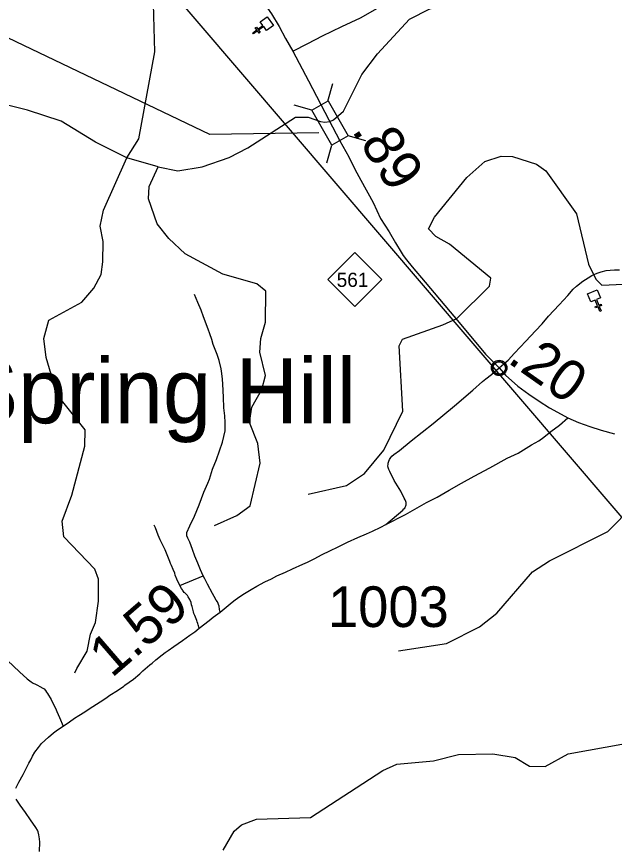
# Model space of a CAD drawing. Extents: x 2290615 to 2522933, y 819489 to 1012715.
# Drawn here: x 2456291 to 2463652, y 891965 to 902206 of the extents above; entities that cross this region are included whole.
import ezdxf

# ---------------------------------------------------------------- set-up
doc = ezdxf.new("R2010")
doc.units = 0
for name, color, linetype in [('Exist Civil Demographics City Label', 7, 'Continuous'), ('Exist Civil Demographics Community CELL', 7, 'Continuous'), ('Exist Cultural Church CELL', 7, 'Continuous'), ('Exist Hydrographic Creek Single Shore', 7, 'Continuous'), ('Exist Hydrographic Misc Water Feature', 7, 'Continuous'), ('Exist Road Non-System Type 51', 7, 'Continuous'), ('Exist Road Primary NC Attributed', 7, 'Continuous'), ('Exist Road Primary NC Mileage Hundredths English Label', 7, 'Continuous'), ('Exist Road Primary NC Shield CELL', 7, 'Continuous'), ('Exist Road Primary NC Shield Number Label', 7, 'Continuous'), ('Exist Road Primary NC Structure Standard Bridge CELL', 7, 'Continuous'), ('Exist Road Primary NC Structure Standard Bridge Number Label', 7, 'Continuous'), ('Exist Road Secondary Mileage Hundredths English Label', 7, 'Continuous'), ('Exist Road Secondary Type 51 Attributed', 7, 'Continuous'), ('Exist Road Secondary Type 51 Number Label', 7, 'Continuous'), ('Exist Utilities Electrical Transmission Line', 7, 'Continuous')]:
    doc.layers.add(name, color=color, linetype=linetype)

msp = doc.modelspace()

# ---------------------------------------------------------------- linework, layer by layer
at = {"layer": 'Exist Civil Demographics Community CELL'}
msp.add_lwpolyline([(2462156, 897893), (2462157, 897898), (2462159, 897905), (2462161, 897912), (2462164, 897918), (2462168, 897923), (2462171, 897929), (2462175, 897933), (2462180, 897938), (2462186, 897942), (2462191, 897946), (2462196, 897949), (2462201, 897951), (2462206, 897953), (2462212, 897955), (2462216, 897956), (2462221, 897957), (2462225, 897958), (2462232, 897958), (2462236, 897958), (2462242, 897958), (2462247, 897957), (2462252, 897956), (2462257, 897955), (2462262, 897953), (2462268, 897950), (2462275, 897946), (2462280, 897943), (2462285, 897939), (2462288, 897936), (2462292, 897931), (2462296, 897926), (2462299, 897922), (2462302, 897917), (2462305, 897912), (2462307, 897907), (2462308, 897902), (2462310, 897897), (2462311, 897891), (2462311, 897886), (2462312, 897880), (2462312, 897875), (2462311, 897869), (2462310, 897863), (2462308, 897857), (2462307, 897851), (2462304, 897846), (2462301, 897840), (2462298, 897835), (2462294, 897830), (2462290, 897826), (2462285, 897821), (2462280, 897816), (2462275, 897813), (2462270, 897811), (2462264, 897807), (2462257, 897805), (2462251, 897803), (2462244, 897802), (2462240, 897801), (2462235, 897801), (2462229, 897801), (2462225, 897802), (2462220, 897802), (2462214, 897804), (2462209, 897805), (2462204, 897807), (2462199, 897809), (2462195, 897811), (2462189, 897815), (2462183, 897819), (2462178, 897824), (2462174, 897829), (2462170, 897833), (2462167, 897837), (2462163, 897844), (2462162, 897847), (2462160, 897851), (2462157, 897860), (2462156, 897867), (2462155, 897872), (2462155, 897878), (2462155, 897883), (2462155, 897889)], close=True, dxfattribs=at)
for radius in [94.3, 76.7]:
    msp.add_circle((2462233, 897880), radius, dxfattribs=at)
at = {"layer": 'Exist Cultural Church CELL'}
for points in [[(2459366, 902037), (2459333, 902083), (2459271, 902039), (2459290, 902013), (2459277, 902003), (2459258, 902030), (2459209, 901995), (2459200, 902008), (2459249, 902043), (2459230, 902069), (2459243, 902078), (2459262, 902052), (2459324, 902096), (2459291, 902143), (2459378, 902205), (2459453, 902098)], [(2463482, 898745), (2463430, 898722), (2463459, 898652), (2463489, 898665), (2463495, 898650), (2463466, 898638), (2463489, 898582), (2463474, 898576), (2463451, 898631), (2463421, 898619), (2463415, 898634), (2463445, 898646), (2463415, 898716), (2463362, 898694), (2463321, 898792), (2463441, 898843)]]:
    msp.add_lwpolyline(points, close=True, dxfattribs=at)
at = {"layer": 'Exist Hydrographic Creek Single Shore'}
msp.add_line((2458033, 900355), (2457648, 900467), dxfattribs=at)
for points in [[(2458033, 900355), (2458276, 900309), (2458575, 900358), (2458907, 900470), (2459138, 900591), (2459724, 900966), (2459882, 900969), (2460033, 900913), (2460085, 900906), (2460149, 900913), (2460194, 900936), (2460314, 901043), (2460540, 901495), (2460736, 901749), (2461130, 902173), (2461378, 902301), (2461643, 902371), (2461893, 902384)], [(2457648, 900467), (2457262, 900662), (2456841, 900920), (2456423, 901054), (2456130, 901128)]]:
    msp.add_lwpolyline(points, dxfattribs=at)
at = {"layer": 'Exist Hydrographic Misc Water Feature'}
for points in [[(2457648, 900467), (2457795, 900703), (2457994, 901772), (2457977, 902362), (2457842, 902977), (2457618, 904508), (2457427, 904979), (2457325, 905136), (2457105, 905324), (2456601, 905592), (2456508, 905674), (2456429, 905946)], [(2457007, 894125), (2457031, 894181), (2457161, 894394), (2457199, 894602), (2457264, 894746), (2457301, 895010), (2457297, 895279), (2457253, 895402), (2456872, 895803), (2456852, 895996), (2456972, 896313), (2457129, 896917), (2457135, 897118), (2456829, 897505), (2456768, 897621), (2456654, 898011), (2456625, 898242), (2456688, 898468), (2457093, 898692), (2457240, 898862), (2457330, 899030), (2457352, 899188), (2457356, 899438), (2457320, 899627), (2457359, 899822), (2457648, 900467)], [(2459880, 896327), (2460354, 896435), (2460576, 896579), (2460813, 896867), (2461048, 897347), (2461002, 898152), (2461042, 898236), (2461539, 898411), (2461713, 898490), (2462115, 898887), (2462130, 898986), (2461623, 899406), (2461455, 899500), (2461362, 899592), (2461435, 899736), (2461835, 900225), (2462057, 900421), (2462256, 900489), (2462398, 900484), (2462691, 900388), (2462809, 900308), (2463184, 899778), (2463335, 899157), (2463422, 898974), (2463498, 898901), (2463764, 898912)], [(2458728, 895942), (2459001, 896064), (2459166, 896183), (2459291, 896710), (2459262, 896952), (2459158, 897207), (2459189, 897399), (2459310, 897617), (2459357, 897786), (2459286, 898076), (2459300, 898244), (2459355, 898443), (2459358, 898827), (2459248, 898918), (2458829, 899035), (2458367, 899285), (2458164, 899474), (2458020, 899655), (2457915, 899963), (2457921, 900114), (2458033, 900355)], [(2460994, 894396), (2461584, 894489), (2461989, 894693), (2462203, 894863), (2462645, 895370), (2462852, 895506), (2463571, 895867), (2463882, 896182), (2464131, 896294), (2464204, 896405), (2464377, 896498), (2464508, 896657), (2464577, 897067), (2464642, 897178), (2464848, 897305), (2465452, 898124), (2465948, 898890), (2466190, 899418), (2466171, 899559), (2466065, 899893), (2466080, 900057), (2466127, 900194), (2466110, 900216)], [(2458833, 891944), (2458971, 892179), (2459061, 892255), (2459244, 892325), (2459910, 892346), (2460801, 892924), (2460974, 893003), (2461424, 893045), (2461731, 893123), (2462156, 893130), (2462431, 893086), (2462608, 892978), (2462800, 892973), (2463081, 893129), (2463787, 893256)]]:
    msp.add_lwpolyline(points, dxfattribs=at)
at = {"layer": 'Exist Road Non-System Type 51'}
msp.add_line((2458302, 895201), (2458586, 895320), dxfattribs=at)
for points in [[(2458586, 895320), (2458557, 895396), (2458524, 895476), (2458487, 895562), (2458456, 895647), (2458422, 895735), (2458400, 895786), (2458388, 895814), (2458385, 895830), (2458388, 895855), (2458424, 895936), (2458481, 896054), (2458540, 896196), (2458597, 896352), (2458644, 896463), (2458664, 896513), (2458703, 896635), (2458752, 896753), (2458827, 896965), (2458857, 897105), (2458858, 897210), (2458855, 897292), (2458843, 897389), (2458840, 897522), (2458830, 897682), (2458828, 897741), (2458818, 897813), (2458808, 897871), (2458784, 897971), (2458759, 898046), (2458713, 898169), (2458693, 898232), (2458672, 898301), (2458651, 898359), (2458594, 898508), (2458564, 898593), (2458524, 898685), (2458482, 898785)], [(2460837, 895952), (2461045, 896129), (2461060, 896145), (2461070, 896156), (2461077, 896168), (2461085, 896184), (2461086, 896196), (2461088, 896210), (2461087, 896224), (2461084, 896236), (2461074, 896258), (2461063, 896279), (2461021, 896364), (2460939, 896494), (2460885, 896606), (2460874, 896630), (2460867, 896654), (2460864, 896675), (2460865, 896690), (2460866, 896708), (2460873, 896734), (2460882, 896754), (2460899, 896779), (2460913, 896794), (2460936, 896813), (2461005, 896863), (2461150, 896985), (2461422, 897195), (2461685, 897412), (2461908, 897607), (2462026, 897714), (2462070, 897747), (2462139, 897800), (2462233, 897880)], [(2458302, 895201), (2458265, 895280), (2458245, 895331), (2458238, 895355), (2458218, 895400), (2458198, 895447), (2458187, 895471), (2458176, 895497), (2458122, 895641), (2458059, 895766), (2458032, 895821), (2458002, 895912), (2457986, 895945)], [(2458796, 894875), (2458790, 894906), (2458784, 894948), (2458765, 894999), (2458749, 895023), (2458724, 895067), (2458704, 895102), (2458642, 895219), (2458610, 895285), (2458586, 895320)], [(2458539, 894675), (2458526, 894717), (2458521, 894734), (2458516, 894756), (2458509, 894770), (2458501, 894792), (2458492, 894810), (2458485, 894832), (2458474, 894857), (2458469, 894876), (2458452, 894942), (2458446, 894965), (2458439, 894994), (2458425, 895030), (2458404, 895062), (2458394, 895077), (2458388, 895085), (2458384, 895091), (2458380, 895095), (2458370, 895103), (2458362, 895112), (2458356, 895117), (2458346, 895128), (2458337, 895141), (2458333, 895147), (2458323, 895163), (2458302, 895201)], [(2456180, 894279), (2456325, 894140), (2456422, 894054), (2456471, 894014), (2456495, 893998), (2456522, 893986), (2456549, 893973), (2456578, 893960), (2456613, 893939), (2456629, 893928), (2456645, 893911), (2456658, 893888), (2456671, 893872), (2456715, 893798), (2456744, 893736), (2456769, 893693), (2456787, 893650), (2456819, 893578), (2456864, 893470)]]:
    msp.add_lwpolyline(points, dxfattribs=at)
at = {"layer": 'Exist Road Primary NC Attributed'}
for points in [[(2455537, 906872), (2456609, 905994), (2457009, 905666), (2457200, 905516), (2457284, 905448), (2457337, 905403), (2457379, 905358), (2457430, 905292), (2457549, 905116), (2457669, 904927), (2457854, 904646), (2458096, 904284), (2458316, 903944), (2458543, 903580), (2458794, 903212), (2458982, 902932), (2459128, 902711), (2459304, 902427), (2459430, 902239), (2459525, 902083), (2459603, 901937), (2459692, 901782)], [(2459692, 901782), (2459886, 901416), (2460135, 900936)], [(2460135, 900936), (2460269, 900678), (2460382, 900481), (2460457, 900329), (2460528, 900191), (2460680, 899917), (2460773, 899720), (2460877, 899555), (2460958, 899421), (2461027, 899304), (2461050, 899263), (2461093, 899211), (2461162, 899125), (2461321, 898936), (2461739, 898442), (2462064, 898049), (2462233, 897880)], [(2462233, 897880), (2462313, 897793), (2462461, 897655), (2462599, 897558), (2462725, 897470), (2462852, 897391), (2462998, 897310), (2463077, 897266)], [(2463077, 897266), (2463209, 897210), (2463350, 897159), (2463491, 897113), (2463652, 897069)]]:
    msp.add_lwpolyline(points, dxfattribs=at)
at = {"layer": 'Exist Road Primary NC Shield CELL'}
msp.add_lwpolyline([(2460123, 898968), (2460456, 899301), (2460789, 898968), (2460456, 898635)], close=True, dxfattribs=at)
at = {"layer": 'Exist Road Primary NC Structure Standard Bridge CELL'}
for p, q in [((2460124, 901166), (2460184, 901384)), ((2459927, 901054), (2459709, 901114)), ((2460590, 900676), (2460372, 900737)), ((2460110, 900404), (2460171, 900622))]:
    msp.add_line(p, q, dxfattribs=at)
msp.add_lwpolyline([(2460171, 900622), (2459926, 901054), (2460127, 901168), (2460372, 900737)], close=True, dxfattribs=at)
at = {"layer": 'Exist Road Primary NC Structure Standard Bridge Number Label'}
msp.add_lwpolyline([(2460012, 900774), (2458669, 900756), (2455896, 902080)], dxfattribs=at)
at = {"layer": 'Exist Road Secondary Type 51 Attributed'}
for points in [[(2459692, 901782), (2459875, 901877), (2460056, 901970), (2460294, 902086), (2460527, 902189), (2460736, 902309)], [(2462233, 897880), (2462289, 897930), (2462343, 897975), (2462423, 898062), (2462562, 898212), (2462681, 898336), (2462764, 898423), (2462840, 898517), (2462970, 898656), (2463079, 898773), (2463143, 898849), (2463184, 898889), (2463265, 898950), (2463328, 898991), (2463375, 899017), (2463441, 899048), (2463489, 899064), (2463549, 899079), (2463601, 899085), (2463652, 899087), (2463713, 899089)], [(2456279, 892705), (2456318, 892779), (2456370, 892873), (2456413, 892955), (2456443, 893016), (2456465, 893057), (2456487, 893102), (2456517, 893148), (2456561, 893207), (2456599, 893257), (2456683, 893334), (2456744, 893387), (2456795, 893425), (2456864, 893470), (2456942, 893523), (2457004, 893568), (2457058, 893602), (2457131, 893647), (2457185, 893685), (2457320, 893769), (2457388, 893815), (2457439, 893850), (2457532, 893909), (2457610, 893963), (2457624, 893975), (2457729, 894050), (2457806, 894113), (2457847, 894150), (2457932, 894224), (2457961, 894247), (2458005, 894287), (2458083, 894348), (2458122, 894376), (2458158, 894401), (2458225, 894450), (2458332, 894523), (2458423, 894590), (2458487, 894633), (2458539, 894675), (2458662, 894771), (2458713, 894811), (2458796, 894875), (2458871, 894937), (2458920, 894975), (2458966, 895015), (2459027, 895057), (2459097, 895104), (2459177, 895154), (2459248, 895193), (2459346, 895246), (2459428, 895286), (2459496, 895321), (2459602, 895368), (2459688, 895407), (2459816, 895465), (2459872, 895489), (2459953, 895529), (2460053, 895584), (2460146, 895629), (2460252, 895680), (2460366, 895735), (2460492, 895794), (2460599, 895836), (2460672, 895871), (2460775, 895920), (2460837, 895952), (2461079, 896075), (2461195, 896141), (2461337, 896224), (2461468, 896288), (2461617, 896374), (2461768, 896462), (2461925, 896547), (2462120, 896651), (2462331, 896768), (2462469, 896833), (2462630, 896932), (2462721, 896985), (2462785, 897029), (2462868, 897097), (2462974, 897177), (2463077, 897266)], [(2456572, 891927), (2456576, 892042), (2456573, 892082), (2456564, 892133), (2456555, 892167), (2456546, 892189), (2456528, 892221), (2456463, 892317), (2456401, 892408), (2456336, 892496), (2456284, 892571)]]:
    msp.add_lwpolyline(points, dxfattribs=at)
at = {"layer": 'Exist Utilities Electrical Transmission Line'}
msp.add_lwpolyline([(2470068, 888423), (2469930, 888700), (2469840, 888859), (2469670, 889096), (2469516, 889291), (2469136, 889736), (2468894, 890021), (2468571, 890393), (2468206, 890815), (2467506, 891633), (2464186, 895528), (2453373, 908151), (2453349, 908176), (2452865, 908588), (2452600, 908816), (2451851, 909454), (2451374, 909857), (2451374, 909857), (2447270, 913382)], dxfattribs=at)

# ---------------------------------------------------------------- texts
at = {"layer": 'Exist Civil Demographics City Label'}
msp.add_text('Spring Hill', height=800, rotation=360, dxfattribs=at).set_placement((2455595, 897199))
at = {"layer": 'Exist Road Primary NC Mileage Hundredths English Label'}
for s, rotation, p in [('.89', 302.4569, (2460410, 900805)), ('.20', 324.9432, (2462320, 897957))]:
    msp.add_text(s, height=500, rotation=rotation, dxfattribs=at).set_placement(p)
at = {"layer": 'Exist Road Primary NC Shield Number Label'}
msp.add_text('561', height=175, dxfattribs=at).set_placement((2460232, 898878))
at = {"layer": 'Exist Road Secondary Mileage Hundredths English Label'}
msp.add_text('1.59', height=500, rotation=40.8294, dxfattribs=at).set_placement((2457461, 894055))
at = {"layer": 'Exist Road Secondary Type 51 Number Label'}
msp.add_text('1003', height=500, rotation=360, dxfattribs=at).set_placement((2460125, 894691))

doc.saveas('drawing.dxf')
